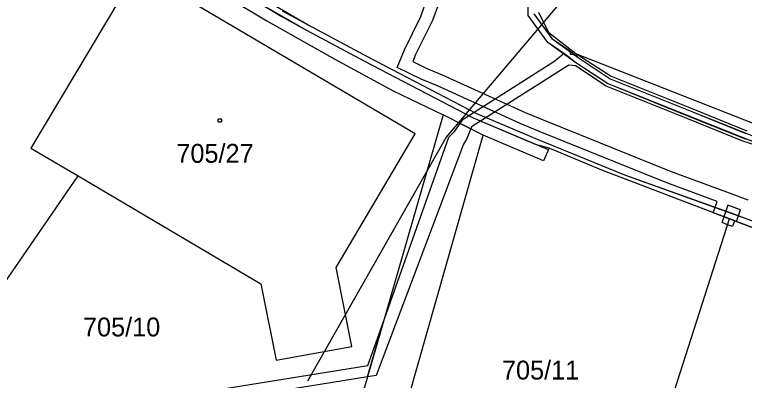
# Model space of a CAD drawing. Extents: x -759060 to -757386, y -1172273 to -1170948.
# Drawn here: x -757756.9 to -757691.2, y -1171129.8 to -1171096.9 of the extents above; entities that cross this region are included whole.
import ezdxf

# ---------------------------------------------------------------- set-up
doc = ezdxf.new("R2010")
doc.units = 0
for name, color, linetype in [('Vrstva 1', 7, 'Continuous'), ('Vrstva 11', 7, 'Continuous'), ('Vrstva 12', 7, 'Continuous'), ('Vrstva 13', 7, 'Continuous'), ('Vrstva 2', 7, 'Continuous'), ('Vrstva 5', 7, 'Continuous')]:
    doc.layers.add(name, color=color, linetype=linetype)

msp = doc.modelspace()

# ---------------------------------------------------------------- linework, layer by layer
at = {"layer": 'Vrstva 1'}
for p, q in [((-757745.91, -1171092.85), (-757755.46, -1171108.86)), ((-757739.41, -1171094.28), (-757734.24, -1171097.42)), ((-757720.88, -1171107.59), (-757740.58, -1171095.98)), ((-757708.83, -1171098.5), (-757709.75, -1171096.67)), ((-757734.24, -1171097.42), (-757728.12, -1171100.86)), ((-757706.42, -1171100.39), (-757708.83, -1171098.5)), ((-757686.85, -1171108.06), (-757706.42, -1171100.39)), ((-757728.12, -1171100.86), (-757722.84, -1171103.7)), ((-757722.84, -1171103.7), (-757718.36, -1171105.87)), ((-757718.36, -1171105.87), (-757725.49, -1171130.6)), ((-757714.75, -1171107.69), (-757718.36, -1171105.87)), ((-757728, -1171119.61), (-757720.88, -1171107.59)), ((-757723.97, -1171140.18), (-757714.75, -1171107.69)), ((-757709.31, -1171110.02), (-757714.75, -1171107.69)), ((-757755.46, -1171108.86), (-757751.2, -1171111.37)), ((-757708.81, -1171108.88), (-757709.31, -1171110.02)), ((-757704.08, -1171110.85), (-757708.81, -1171108.88)), ((-757692.58, -1171115.24), (-757704.08, -1171110.85)), ((-757759.94, -1171124.03), (-757751.2, -1171111.37)), ((-757751.2, -1171111.37), (-757734.76, -1171121.07)), ((-757702.85, -1171147.29), (-757692.58, -1171115.24)), ((-757692.58, -1171115.24), (-757668.07, -1171124.5)), ((-757726.58, -1171126.73), (-757728, -1171119.61)), ((-757734.76, -1171121.07), (-757733.39, -1171127.96)), ((-757733.39, -1171127.96), (-757726.58, -1171126.73))]:
    msp.add_line(p, q, dxfattribs=at)
at = {"layer": 'Vrstva 11'}
for p, q in [((-757718.09, -1171107.91), (-757705.27, -1171092.77)), ((-757730.54, -1171129.83), (-757718.09, -1171107.91))]:
    msp.add_line(p, q, dxfattribs=at)
at = {"layer": 'Vrstva 12'}
for p, q in [((-757745.91, -1171092.85), (-757755.46, -1171108.86)), ((-757720.88, -1171107.59), (-757740.58, -1171095.98)), ((-757728, -1171119.61), (-757720.88, -1171107.59)), ((-757755.46, -1171108.86), (-757751.2, -1171111.37)), ((-757751.2, -1171111.37), (-757734.76, -1171121.07)), ((-757726.58, -1171126.73), (-757728, -1171119.61)), ((-757734.76, -1171121.07), (-757733.39, -1171127.96)), ((-757733.39, -1171127.96), (-757726.58, -1171126.73))]:
    msp.add_line(p, q, dxfattribs=at)
at = {"layer": 'Vrstva 13'}
for p, q in [((-757738.19, -1171093.27), (-757730.51, -1171097.78)), ((-757733.1, -1171096.92), (-757738.54, -1171093.64)), ((-757730.63, -1171098.28), (-757735.76, -1171095.31)), ((-757710.69, -1171096.94), (-757710.74, -1171095)), ((-757710.69, -1171096.94), (-757710.74, -1171095)), ((-757710.69, -1171096.94), (-757710.74, -1171095)), ((-757720.37, -1171097.03), (-757720.05, -1171096.14)), ((-757718.84, -1171096.08), (-757719.35, -1171097.45)), ((-757732.84, -1171096.5), (-757730.51, -1171097.78)), ((-757710.19, -1171096.78), (-757708.57, -1171099)), ((-757710.19, -1171096.78), (-757708.57, -1171099)), ((-757710.19, -1171096.78), (-757708.57, -1171099)), ((-757730.63, -1171098.28), (-757733.1, -1171096.92)), ((-757721.83, -1171100.01), (-757720.37, -1171097.03)), ((-757719.35, -1171097.45), (-757720.83, -1171100.45)), ((-757708.93, -1171099.36), (-757710.69, -1171096.94)), ((-757708.93, -1171099.36), (-757710.69, -1171096.94)), ((-757708.93, -1171099.36), (-757710.69, -1171096.94)), ((-757730.51, -1171097.78), (-757725.07, -1171100.68)), ((-757730.51, -1171097.78), (-757725.07, -1171100.68)), ((-757725.39, -1171101.08), (-757730.63, -1171098.28)), ((-757725.39, -1171101.08), (-757730.63, -1171098.28)), ((-757707.29, -1171100.49), (-757708.93, -1171099.36)), ((-757707.48, -1171100.36), (-757708.93, -1171099.36)), ((-757706.41, -1171101.18), (-757708.93, -1171099.36)), ((-757708.57, -1171099), (-757706.99, -1171100.09)), ((-757708.57, -1171099), (-757706.99, -1171100.09)), ((-757708.57, -1171099), (-757706.11, -1171100.78)), ((-757722.48, -1171101.62), (-757721.83, -1171100.01)), ((-757706.99, -1171100.09), (-757706.11, -1171100.78)), ((-757706.99, -1171100.09), (-757706.89, -1171100.4)), ((-757725.07, -1171100.68), (-757715.4, -1171105.72)), ((-757725.07, -1171100.68), (-757715.4, -1171105.72)), ((-757720.83, -1171100.45), (-757721.08, -1171101.08)), ((-757708.4, -1171101.08), (-757707.48, -1171100.36)), ((-757706.41, -1171101.18), (-757707.29, -1171100.49)), ((-757706.89, -1171100.4), (-757706.16, -1171100.49)), ((-757706.16, -1171100.49), (-757703.22, -1171102.4)), ((-757706.11, -1171100.78), (-757703.33, -1171102.62)), ((-757706.11, -1171100.78), (-757703.33, -1171102.62)), ((-757715.62, -1171106.16), (-757725.39, -1171101.08)), ((-757715.62, -1171106.16), (-757725.39, -1171101.08)), ((-757721.08, -1171101.08), (-757719.87, -1171101.66)), ((-757716.55, -1171106.26), (-757708.4, -1171101.08)), ((-757707.03, -1171101.4), (-757715.79, -1171106.96)), ((-757706.44, -1171101.46), (-757707.03, -1171101.4)), ((-757703.68, -1171103.28), (-757706.44, -1171101.46)), ((-757703.57, -1171103.06), (-757706.41, -1171101.18)), ((-757703.57, -1171103.06), (-757706.41, -1171101.18)), ((-757720.33, -1171102.66), (-757722.48, -1171101.62)), ((-757719.87, -1171101.66), (-757718.43, -1171102.27)), ((-757718.87, -1171103.27), (-757720.33, -1171102.66)), ((-757718.43, -1171102.27), (-757710.98, -1171105.65)), ((-757703.33, -1171102.62), (-757695.98, -1171105.57)), ((-757703.33, -1171102.62), (-757690.12, -1171107.9)), ((-757703.22, -1171102.4), (-757696.04, -1171105.28)), ((-757711.42, -1171106.66), (-757718.87, -1171103.27)), ((-757696.32, -1171106.24), (-757703.68, -1171103.28)), ((-757696.38, -1171105.95), (-757703.57, -1171103.06)), ((-757690.07, -1171108.46), (-757703.57, -1171103.06)), ((-757696.04, -1171105.28), (-757691.03, -1171107.31)), ((-757715.4, -1171105.72), (-757709.88, -1171108.05)), ((-757715.4, -1171105.72), (-757709.88, -1171108.05)), ((-757710.98, -1171105.65), (-757709.36, -1171106.31)), ((-757691.29, -1171108.01), (-757696.38, -1171105.95)), ((-757695.98, -1171105.57), (-757691.11, -1171107.55)), ((-757717.33, -1171107.38), (-757716.82, -1171106.65)), ((-757716.82, -1171106.65), (-757716.55, -1171106.26)), ((-757716.82, -1171106.65), (-757715.86, -1171107.13)), ((-757715.86, -1171107.13), (-757716.82, -1171106.65)), ((-757710.04, -1171108.53), (-757715.62, -1171106.16)), ((-757708.87, -1171109.01), (-757715.62, -1171106.16)), ((-757709.78, -1171107.33), (-757711.42, -1171106.66)), ((-757709.36, -1171106.31), (-757697.82, -1171110.97)), ((-757691.37, -1171108.25), (-757696.32, -1171106.24)), ((-757717.84, -1171107.89), (-757717.33, -1171107.38)), ((-757715.86, -1171107.13), (-757716.25, -1171108.07)), ((-757715.79, -1171106.96), (-757715.86, -1171107.13)), ((-757698.22, -1171111.99), (-757709.78, -1171107.33)), ((-757723.77, -1171124.65), (-757717.84, -1171107.89)), ((-757716.25, -1171108.07), (-757716.53, -1171108.52)), ((-757709.88, -1171108.05), (-757702.04, -1171111.26)), ((-757709.88, -1171108.05), (-757702.04, -1171111.26)), ((-757687.23, -1171109.31), (-757691.29, -1171108.01)), ((-757716.53, -1171108.52), (-757724.38, -1171129.34)), ((-757708.81, -1171108.88), (-757710.04, -1171108.53)), ((-757687.32, -1171109.55), (-757691.37, -1171108.25)), ((-757708.81, -1171108.88), (-757708.87, -1171109.01)), ((-757704.08, -1171110.85), (-757708.81, -1171108.88)), ((-757704.08, -1171110.85), (-757708.81, -1171108.88)), ((-757693.06, -1171115.06), (-757704.08, -1171110.85)), ((-757692.58, -1171115.24), (-757704.08, -1171110.85)), ((-757702.04, -1171111.26), (-757692.36, -1171114.73)), ((-757702.04, -1171111.26), (-757689.85, -1171115.64)), ((-757697.82, -1171110.97), (-757692.84, -1171112.81)), ((-757693.69, -1171113.67), (-757698.22, -1171111.99)), ((-757692.84, -1171112.81), (-757690.93, -1171113.52)), ((-757694.05, -1171114.68), (-757693.69, -1171113.67)), ((-757692.73, -1171114.01), (-757693.09, -1171115.04)), ((-757691.59, -1171114.43), (-757692.73, -1171114.01)), ((-757691.95, -1171115.48), (-757691.59, -1171114.43)), ((-757693.09, -1171115.04), (-757694.05, -1171114.68)), ((-757693.25, -1171115.56), (-757693.06, -1171115.06)), ((-757693.06, -1171115.06), (-757692.58, -1171115.24)), ((-757692.58, -1171115.24), (-757693.06, -1171115.06)), ((-757692.58, -1171115.24), (-757692.13, -1171115.41)), ((-757692.13, -1171115.41), (-757692.58, -1171115.24)), ((-757668.07, -1171124.5), (-757692.58, -1171115.24)), ((-757692.36, -1171114.73), (-757680.47, -1171119.18)), ((-757692.75, -1171115.76), (-757693.25, -1171115.56)), ((-757692.32, -1171115.92), (-757692.75, -1171115.76)), ((-757692.13, -1171115.41), (-757692.32, -1171115.92)), ((-757668.07, -1171124.5), (-757692.13, -1171115.41)), ((-757691, -1171115.84), (-757691.95, -1171115.48)), ((-757723.77, -1171124.65), (-757725.16, -1171129.47)), ((-757725.16, -1171129.47), (-757723.77, -1171124.65)), ((-757725.12, -1171128.45), (-757723.77, -1171124.65)), ((-757739.3, -1171130.71), (-757725.12, -1171128.45)), ((-757725.16, -1171129.47), (-757739.08, -1171131.69)), ((-757724.38, -1171129.34), (-757725.16, -1171129.47))]:
    msp.add_line(p, q, dxfattribs=at)
at = {"layer": 'Vrstva 5'}
msp.add_lwpolyline([(-757738.38, -1171106.24), (-757738.29, -1171106.39), (-757738.38, -1171106.54), (-757738.56, -1171106.54), (-757738.65, -1171106.39), (-757738.56, -1171106.24)], close=True, dxfattribs=at)

# ---------------------------------------------------------------- texts
at = {"layer": 'Vrstva 2'}
for s, p in [('705/27', (-757742.369, -1171110.19)), ('705/10', (-757750.775, -1171125.82)), ('705/11', (-757713.06, -1171129.7))]:
    msp.add_text(s, height=1.7, dxfattribs=at).set_placement(p)

doc.saveas('drawing.dxf')
